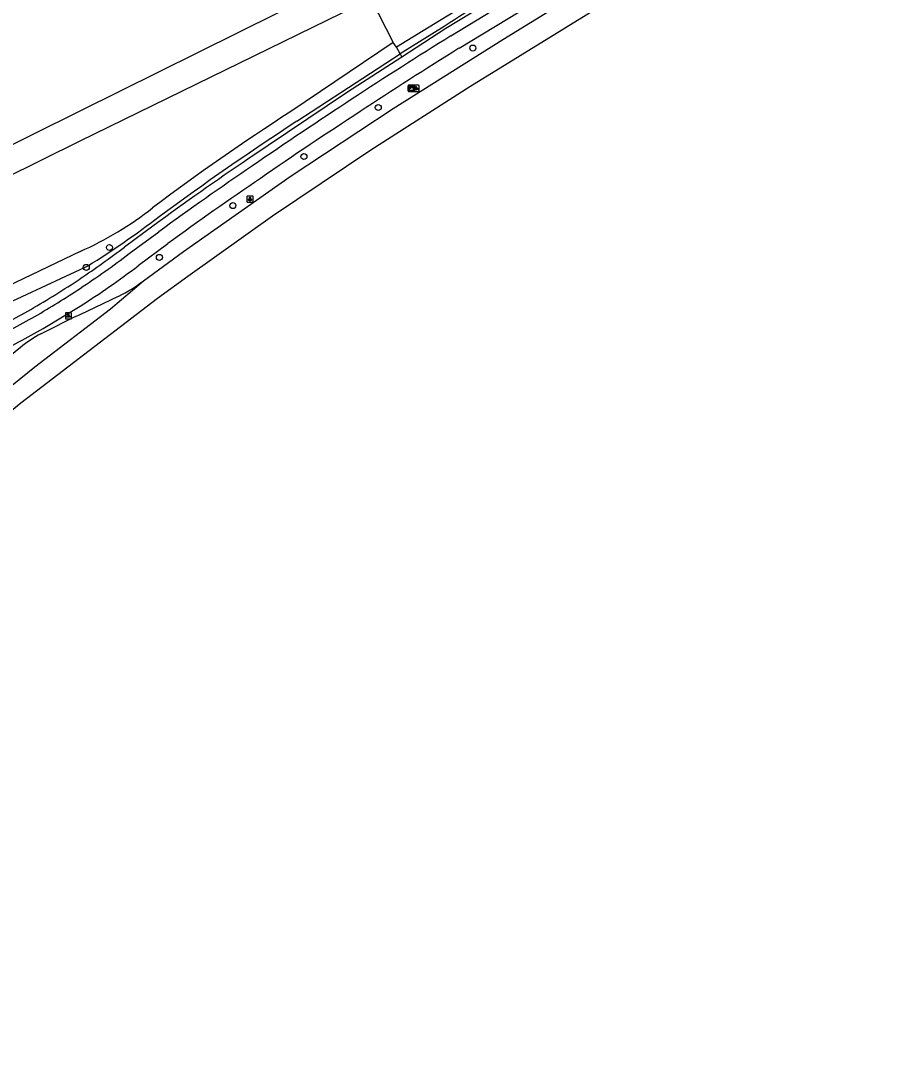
# Model space of a CAD drawing. Extents: x 157321 to 158827, y 386650 to 388532.
# Drawn here: x 158490.3 to 158629.5, y 386897.4 to 387064.3 of the extents above; entities that cross this region are included whole.
import ezdxf

# ---------------------------------------------------------------- set-up
doc = ezdxf.new("R2010")
doc.units = 0
for name, color, linetype in [('IMGEO_Boom', 7, 'Continuous'), ('IMGEO_Fietspad_gesloten', 7, 'Continuous'), ('IMGEO_Gemengd_bos', 7, 'Continuous'), ('IMGEO_Groenvoorziening', 7, 'Continuous'), ('IMGEO_Kast', 7, 'Continuous'), ('IMGEO_Lichtpunt', 7, 'Continuous'), ('IMGEO_Rijbaan_regionaal_gesloten', 7, 'Continuous'), ('IMGEO_Voetpad_open', 7, 'Continuous'), ('IMGEO_Waterloop', 7, 'Continuous')]:
    doc.layers.add(name, color=color, linetype=linetype)

msp = doc.modelspace()

# ---------------------------------------------------------------- linework, layer by layer
at = {"layer": 'IMGEO_Boom'}
for centre in [(158563.69, 387059.87), (158548.36, 387050.22), (158536.3, 387042.27), (158524.77, 387034.3), (158504.76, 387027.51), (158512.85, 387025.91), (158500.99, 387024.28)]:
    msp.add_circle(centre, 0.489, dxfattribs=at)
at = {"layer": 'IMGEO_Fietspad_gesloten'}
for points in [[(158560.13, 387061.85), (158621.49, 387099.2)], [(158561.45, 387059.84), (158613.99, 387091.71)], [(158507.95, 387026.51), (158512.78, 387030.07)], [(158509.43, 387024.57), (158514.24, 387028.15)], [(158494.01, 387014.38), (158500, 387017.99)]]:
    msp.add_lwpolyline(points, dxfattribs=at)
for centre, radius, start, end in [((158906.84, 386502.11), 658.41, 121.7743, 123.42761), ((158944.69, 386445), 724.5, 121.93642, 123.44218), ((159013.86, 386334.06), 857.63, 123.2099, 124.50995), ((158867.06, 386552.24), 592.26, 122.89269, 124.77636), ((158840.63, 386580.59), 556.35, 124.1938, 126.1071), ((158780.77, 386665.47), 450.08, 123.9746, 126.3121), ((158417.09, 387146.45), 150.47, 303.4371, 307.149), ((158424.83, 387135.94), 139.87, 302.5096, 307.2205), ((158416.16, 387147.88), 152.18, 300.1864, 303.4326), ((158412.42, 387158.46), 163.21, 296.364, 299.4522), ((158407.2, 387166.7), 175.32, 296.7443, 299.6792)]:
    msp.add_arc(centre, radius, start, end, dxfattribs=at)
at = {"layer": 'IMGEO_Gemengd_bos'}
for points in [[(158297.55, 386949.22), (158298.99, 386949.93), (158399.88, 387000), (158500, 387049.69), (158544.82, 387071.95)], [(158301.88, 386946.63), (158500, 387044.79), (158547.16, 387067.93)]]:
    msp.add_lwpolyline(points, dxfattribs=at)
at = {"layer": 'IMGEO_Groenvoorziening'}
for points in [[(158547.16, 387067.93), (158550.77, 387060.76)], [(158551.89, 387058.93), (158552.17, 387058.41)]]:
    msp.add_lwpolyline(points, dxfattribs=at)
at = {"layer": 'IMGEO_Kast'}
for p, q in [((158553.22, 387052.9), (158553.22, 387053.75)), ((158553.22, 387053.75), (158553.22, 387052.9)), ((158553.29, 387053.83), (158554.13, 387053.83)), ((158554.13, 387053.83), (158553.29, 387053.83)), ((158554.21, 387053.76), (158554.21, 387052.91)), ((158554.21, 387052.91), (158554.21, 387053.76)), ((158554.14, 387052.83), (158553.3, 387052.83)), ((158553.3, 387052.83), (158554.14, 387052.83))]:
    msp.add_line(p, q, dxfattribs=at)
for points in [[(158553.41, 387053.62), (158554.01, 387053.62), (158554.01, 387053.53), (158553.41, 387053.53), (158553.41, 387053.62)], [(158553.41, 387053.45), (158554.01, 387053.45), (158554.01, 387052.96), (158553.41, 387052.96), (158553.41, 387053.45)]]:
    msp.add_lwpolyline(points, dxfattribs=at)
msp.add_circle((158553.49, 387053.29), 0.0377, dxfattribs=at)
for centre, start, end in [((158553.29, 387053.75), 92.4484, 184.2845), ((158553.29, 387053.75), 92.4484, 184.2845), ((158554.14, 387053.75), 2.4484, 94.2845), ((158554.14, 387053.75), 2.4484, 94.2845), ((158553.29, 387052.91), 182.4484, 274.2845), ((158553.29, 387052.91), 182.4484, 274.2845), ((158554.14, 387052.91), 272.4484, 4.2845), ((158554.14, 387052.91), 272.4484, 4.2845)]:
    msp.add_arc(centre, 0.0779, start, end, dxfattribs=at)
at = {"layer": 'IMGEO_Lichtpunt'}
for p, q in [((158554, 387053.73), (158554, 387052.92)), ((158554, 387053.73), (158554, 387052.92)), ((158554.9, 387053.82), (158554.09, 387053.82)), ((158554.9, 387053.82), (158554.09, 387053.82)), ((158555, 387052.92), (158555, 387053.73)), ((158555, 387052.92), (158555, 387053.73)), ((158554.09, 387052.82), (158554.9, 387052.82)), ((158554.09, 387052.82), (158554.9, 387052.82)), ((158527.05, 387035.76), (158527.05, 387034.95)), ((158527.05, 387035.76), (158527.05, 387034.95)), ((158527.95, 387035.85), (158527.14, 387035.85)), ((158527.95, 387035.85), (158527.14, 387035.85)), ((158528.04, 387034.95), (158528.04, 387035.76)), ((158528.04, 387034.95), (158528.04, 387035.76)), ((158527.14, 387034.86), (158527.95, 387034.86)), ((158527.14, 387034.86), (158527.95, 387034.86)), ((158498.52, 387016.93), (158497.71, 387016.93)), ((158498.52, 387016.93), (158497.71, 387016.93)), ((158497.61, 387016.84), (158497.61, 387016.03)), ((158497.61, 387016.84), (158497.61, 387016.03)), ((158497.71, 387015.94), (158498.52, 387015.94)), ((158497.71, 387015.94), (158498.52, 387015.94)), ((158498.61, 387016.03), (158498.61, 387016.84)), ((158498.61, 387016.03), (158498.61, 387016.84))]:
    msp.add_line(p, q, dxfattribs=at)
for points in [[(158554.37, 387053.39), (158554.41, 387053.36), (158554.23, 387053.1), (158554.19, 387053.13), (158554.37, 387053.39)], [(158554.48, 387053.34), (158554.52, 387053.34), (158554.52, 387053.02), (158554.48, 387053.02), (158554.48, 387053.34)], [(158554.59, 387053.36), (158554.62, 387053.39), (158554.81, 387053.13), (158554.77, 387053.1), (158554.59, 387053.36)], [(158527.42, 387035.42), (158527.46, 387035.39), (158527.27, 387035.13), (158527.23, 387035.16), (158527.42, 387035.42)], [(158527.52, 387035.37), (158527.57, 387035.37), (158527.57, 387035.05), (158527.52, 387035.05), (158527.52, 387035.37)], [(158527.63, 387035.39), (158527.67, 387035.42), (158527.86, 387035.16), (158527.82, 387035.13), (158527.63, 387035.39)], [(158497.99, 387016.5), (158498.03, 387016.48), (158497.84, 387016.21), (158497.8, 387016.24), (158497.99, 387016.5)], [(158498.09, 387016.46), (158498.14, 387016.46), (158498.14, 387016.13), (158498.09, 387016.13), (158498.09, 387016.46)], [(158498.2, 387016.48), (158498.24, 387016.5), (158498.42, 387016.24), (158498.39, 387016.21), (158498.2, 387016.48)]]:
    msp.add_lwpolyline(points, dxfattribs=at)
for centre in [(158554.5, 387053.52), (158527.55, 387035.56), (158498.11, 387016.64)]:
    msp.add_circle(centre, 0.0994, dxfattribs=at)
for centre, start, end in [((158554.09, 387053.73), 90, 180), ((158554.09, 387053.73), 90, 180), ((158554.9, 387053.73), 0, 90), ((158554.9, 387053.73), 0, 90), ((158554.09, 387052.92), 180, 270), ((158554.09, 387052.92), 180, 270), ((158554.9, 387052.92), 270, 0), ((158554.9, 387052.92), 270, 360), ((158527.14, 387035.76), 90, 180), ((158527.14, 387035.76), 90, 180), ((158527.95, 387035.76), 0, 90), ((158527.95, 387035.76), 0, 90), ((158527.14, 387034.95), 180, 270), ((158527.14, 387034.95), 180, 270), ((158527.95, 387034.95), 270, 0), ((158527.95, 387034.95), 270, 360), ((158497.71, 387016.84), 90, 180), ((158497.71, 387016.84), 90, 180), ((158498.52, 387016.84), 0, 90), ((158498.52, 387016.84), 0, 90), ((158497.71, 387016.03), 180, 270), ((158497.71, 387016.03), 180, 270), ((158498.52, 387016.03), 270, 0), ((158498.52, 387016.03), 270, 360)]:
    msp.add_arc(centre, 0.0946, start, end, dxfattribs=at)
at = {"layer": 'IMGEO_Rijbaan_regionaal_gesloten'}
for points in [[(158629.47, 387093.86), (158614.82, 387085.03), (158587.01, 387068.28), (158563.18, 387053.56), (158547.16, 387043.29), (158531.2, 387032.6), (158517.45, 387022.83), (158512.53, 387019.24), (158490.39, 387002.24), (158479.75, 386993.53), (158471.95, 386986.87), (158455.41, 386972.18), (158439.92, 386957.56), (158425.38, 386943.08), (158407.57, 386925.33), (158390.63, 386908.71), (158379.17, 386897.42)], [(158510.28, 387022.12), (158516.74, 387026.85), (158534.06, 387039.01), (158550.75, 387050.04), (158568.55, 387061.27), (158581.33, 387069.13), (158590.95, 387074.94), (158606.66, 387084.44)], [(158460.06, 386981.97), (158470.75, 386990.1), (158481.56, 386999.22), (158492.68, 387008.13), (158504.91, 387017.58), (158510.28, 387022.12)], [(158493.65, 387013.52), (158494.36, 387013.87), (158499, 387016.19), (158500, 387016.66), (158506.25, 387019.63)]]:
    msp.add_lwpolyline(points, dxfattribs=at)
for centre, radius, start, end in [((158496.79, 387039.48), 21.99, 295.4942, 307.8603), ((158501.27, 386998.68), 16.68, 117.1921, 130.9442), ((158942.91, 386442.87), 726.58, 128.52687, 129.93351)]:
    msp.add_arc(centre, radius, start, end, dxfattribs=at)
at = {"layer": 'IMGEO_Voetpad_open'}
for points in [[(158620.11, 387099.91), (158559.3, 387063.03), (158552.17, 387058.41)], [(158552.17, 387058.41), (158543.36, 387052.7), (158527.22, 387041.84)], [(158512.03, 387031.14), (158507.19, 387027.56)]]:
    msp.add_lwpolyline(points, dxfattribs=at)
for centre, radius, start, end in [((158790.38, 386652.16), 470.22, 124.0319, 126.2967), ((158418.3, 387145.14), 147.4, 303.6611, 307.0912), ((158418, 387145.7), 148.04, 299.9839, 303.6368), ((158424.82, 387134.43), 134.87, 296.1729, 299.865)]:
    msp.add_arc(centre, radius, start, end, dxfattribs=at)
at = {"layer": 'IMGEO_Waterloop'}
for points in [[(158617.47, 387100.28), (158614, 387098.16), (158558.3, 387064.27), (158551.3, 387060.02)], [(158559.03, 387063.37), (158551.89, 387058.93)], [(158550.77, 387060.76), (158534.17, 387049.55)], [(158551.3, 387060.02), (158550.77, 387060.76)], [(158535.16, 387048.01), (158551.89, 387058.93)], [(158551.89, 387058.93), (158551.3, 387060.02)], [(158500, 387026.88), (158484.18, 387019.27), (158485.11, 387017), (158500, 387023.94), (158501.28, 387024.53)]]:
    msp.add_lwpolyline(points, dxfattribs=at)
for centre, radius, start, end in [((159009.73, 386362.69), 833.11, 120.55802, 122.75047), ((158746.64, 386720.29), 391.87, 122.8341, 126.826), ((158794.96, 386650), 475.29, 123.1339, 126.4108), ((158478.89, 387075.24), 52.77, 293.58, 308.5293), ((158416.68, 387159.44), 159.23, 302.0914, 307.1466)]:
    msp.add_arc(centre, radius, start, end, dxfattribs=at)

doc.saveas('drawing.dxf')
